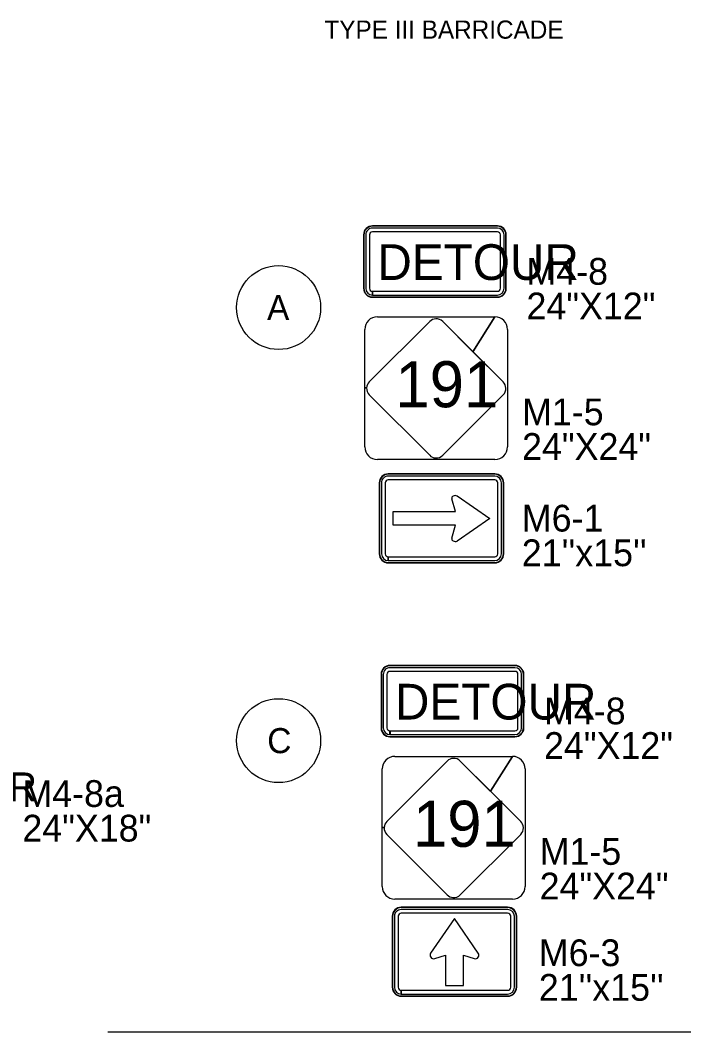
# Model space of a CAD drawing. Extents: x 886234 to 968767, y 455416 to 684046.
# Drawn here: x 921825 to 926108, y 569803 to 576336 of the extents above; entities that cross this region are included whole.
import ezdxf

# ---------------------------------------------------------------- set-up
doc = ezdxf.new("R2010")
doc.units = 0
for name, color, linetype in [('Scratch_Level_4', 7, 'Continuous'), ('TC DEV BARRICADE', 7, 'Continuous'), ('TC DEV SIGN BLACK 239', 7, 'Continuous'), ('TC DEV SIGN BLACK ZERO', 7, 'Continuous'), ('TC DEV SIGN ORANGE', 7, 'Continuous'), ('TC DEV SIGN WHITE', 7, 'Continuous'), ('TC LABEL TEXT', 7, 'Continuous')]:
    doc.layers.add(name, color=color, linetype=linetype)

msp = doc.modelspace()

# ---------------------------------------------------------------- linework, layer by layer
at = {"layer": 'Scratch_Level_4'}
msp.add_line((922390.1, 569803.5), (929770.3, 569803.5), dxfattribs=at)
at = {"layer": 'TC DEV SIGN BLACK 239'}
for p, q in [((924468, 574390.3), (924077.7, 574000)), ((924129.8, 574420.4), (924509.2, 574420.4)), ((924129.8, 574420.4), (924129.8, 574420.4)), ((924129.8, 574420.4), (924888.7, 574420.4)), ((924129.8, 574420.4), (924129.8, 574420.4)), ((924509.2, 574420.4), (924888.7, 574420.4)), ((924746.7, 574195.1), (924888.7, 574420.4)), ((924048.4, 573961.9), (924048.4, 574339.1)), ((924048.4, 573961.9), (924048.4, 574339.1)), ((924970, 574339.1), (924970, 573580.1)), ((924970, 574339.1), (924970, 573580.1)), ((924941.9, 574000), (924746.7, 574195.1)), ((924060.5, 573961.9), (924048.4, 573961.9)), ((924048.4, 573961.7), (924060.5, 573961.7)), ((924048.4, 573580.1), (924048.4, 573961.7)), ((924048.4, 573580.1), (924048.4, 573961.7)), ((924077.7, 573916.3), (924468, 573526.1)), ((924551.6, 573526.1), (924941.9, 573916.3)), ((924888.7, 573498.8), (924129.8, 573498.8)), ((924509.2, 573498.8), (924129.8, 573498.8)), ((924888.7, 573498.8), (924509.2, 573498.8)), ((924156.5, 573347.9), (924156.5, 572889.9)), ((924180.8, 573347.9), (924180.8, 572889.9)), ((924887.2, 573391.7), (924200.3, 573391.7)), ((924887.2, 573367.4), (924200.3, 573367.4)), ((924906.7, 572889.9), (924906.7, 573347.9)), ((924931, 572889.9), (924931, 573347.9)), ((924634.9, 573162.8), (924611.1, 573245.7)), ((924644.1, 573263.4), (924855.2, 573118)), ((924231.8, 573074.6), (924231.8, 573162.8)), ((924231.8, 573162.8), (924634.9, 573162.8)), ((924855.2, 573118), (924644.1, 572972.5)), ((924634.8, 573074.6), (924231.8, 573074.6)), ((924611.1, 572990.2), (924634.8, 573074.6)), ((924200.3, 572846.1), (924200.3, 572870.4)), ((924200.5, 572870.4), (924887.2, 572870.4)), ((924200.5, 572870.4), (924200.5, 572846.1)), ((924200.5, 572846.1), (924887.2, 572846.1)), ((924243.1, 571581.8), (924622.6, 571581.8)), ((924243.1, 571581.8), (924243.1, 571581.8)), ((924243.1, 571581.8), (925002, 571581.8)), ((924243.1, 571581.8), (924243.1, 571581.8)), ((924622.6, 571581.8), (925002, 571581.8)), ((924860.1, 571356.6), (925002, 571581.8)), ((924581.3, 571551.7), (924191, 571161.4)), ((924161.7, 571123.3), (924161.7, 571500.5)), ((924161.7, 571123.3), (924161.7, 571500.5)), ((925083.4, 571500.5), (925083.4, 570741.6)), ((925083.4, 571500.5), (925083.4, 570741.6)), ((925055.2, 571161.4), (924860.1, 571356.6)), ((924173.8, 571123.3), (924161.7, 571123.3)), ((924161.7, 571123.2), (924173.8, 571123.2)), ((924161.7, 570741.6), (924161.7, 571123.2)), ((924161.7, 570741.6), (924161.7, 571123.2)), ((924191, 571077.8), (924581.3, 570687.5)), ((924665, 570687.5), (925055.2, 571077.8)), ((925002, 570660.2), (924243.1, 570660.2)), ((924622.6, 570660.2), (924243.1, 570660.2)), ((925002, 570660.2), (924622.6, 570660.2)), ((924240.3, 570549), (924240.2, 570091)), ((924264.6, 570549), (924264.6, 570091)), ((924971, 570592.8), (924284.1, 570592.8)), ((924971, 570568.5), (924284.1, 570568.5)), ((924990.5, 570091), (924990.5, 570549)), ((925014.8, 570091), (925014.8, 570549)), ((924284.1, 570047.2), (924284.1, 570071.5)), ((924284.3, 570071.5), (924971, 570071.5)), ((924284.3, 570071.5), (924284.3, 570047.2)), ((924284.3, 570047.2), (924971, 570047.2))]:
    msp.add_line(p, q, dxfattribs=at)
for points in [[(924888.7, 574420.4), (924746.7, 574195.1), (924551.6, 574390.3)], [(925002, 571581.8), (924860.1, 571356.6), (924665, 571551.7)], [(924781.3, 570311.8), (924627.5, 570535.8), (924473.9, 570311.8)], [(924781.3, 570311.8), (924627.5, 570535.8), (924473.9, 570311.8)], [(924781.3, 570311.8), (924627.5, 570535.8), (924473.9, 570311.8)], [(924500.2, 570276.3), (924569.1, 570298.1), (924569.1, 570101.7), (924685.9, 570101.7)], [(924500.2, 570276.3), (924569.1, 570298.1), (924569.1, 570101.7), (924685.9, 570101.7)], [(924500.2, 570276.3), (924569.1, 570298.1), (924569.1, 570101.7), (924685.9, 570101.7)], [(924685.9, 570101.7), (924685.9, 570298.1), (924754.9, 570276.3)], [(924685.9, 570101.7), (924685.9, 570298.1), (924754.9, 570276.3)], [(924685.9, 570101.7), (924685.9, 570298.1), (924754.9, 570276.3)]]:
    msp.add_lwpolyline(points, dxfattribs=at)
for centre, radius, start, end in [((924129.8, 574339.1), 81.3, 90, 180), ((924129.8, 574339.1), 81.3, 90, 180), ((924509.8, 574348.5), 59.1, 93.21024, 135), ((924509.8, 574348.5), 59.1, 45, 93.07635), ((924888.7, 574339.1), 81.3, 360, 90), ((924888.7, 574339.1), 81.3, 360, 90), ((924119.5, 573958.2), 59.1, 135, 176.407), ((924900.1, 573958.2), 59.1, 1.92932, 45), ((924119.5, 573958.2), 59.1, 176.55952, 225), ((924900.1, 573958.2), 59.1, 315, 1.73824), ((924129.8, 573580.1), 81.3, 180, 270), ((924129.8, 573580.1), 81.3, 180, 270), ((924888.7, 573580.1), 81.3, 270, 360), ((924888.7, 573580.1), 81.3, 270, 360), ((924509.8, 573567.9), 59.1, 225, 265.0473), ((924509.8, 573567.9), 59.1, 265.18148, 315), ((924243.1, 571500.5), 81.3, 90, 180), ((924243.1, 571500.5), 81.3, 90, 180), ((925002, 571500.5), 81.3, 360, 90), ((925002, 571500.5), 81.3, 360, 90), ((924623.1, 571509.9), 59.1, 93.21024, 135), ((924623.1, 571509.9), 59.1, 45, 93.07635), ((924232.8, 571119.6), 59.1, 176.55952, 225), ((924232.8, 571119.6), 59.1, 135, 176.407), ((925013.4, 571119.6), 59.1, 1.92932, 45), ((925013.4, 571119.6), 59.1, 315, 1.73824), ((924243.1, 570741.6), 81.3, 180, 270), ((924243.1, 570741.6), 81.3, 180, 270), ((925002, 570741.6), 81.3, 270, 360), ((925002, 570741.6), 81.3, 270, 360), ((924623.1, 570729.3), 59.1, 225, 265.0473), ((924623.1, 570729.3), 59.1, 265.18148, 315), ((924493.1, 570298.5), 23.4, 145.55076, 287.60096), ((924493.1, 570298.5), 23.4, 145.55076, 287.60096), ((924493.1, 570298.5), 23.4, 145.55076, 287.60096), ((924761.9, 570298.5), 23.4, 252.39904, 34.44924), ((924761.9, 570298.5), 23.4, 252.39904, 34.44924), ((924761.9, 570298.5), 23.4, 252.39904, 34.44924)]:
    msp.add_arc(centre, radius, start, end, dxfattribs=at)
for centre, major_axis, ratio, start_param, end_param in [((924200.3, 573347.9), (43.8, 0), 0.999865, 1.570796, 3.141593), ((924200.3, 573347.9), (19.5, 0), 0.999865, 1.570796, 3.141593), ((924887.2, 573347.9), (43.8, 0), 0.999865, 0, 1.570796), ((924887.2, 573347.9), (19.5, 0), 0.999865, 0, 1.570796), ((924631.8, 573250.5), (21.7, 0), 0.720018, 0.96961, 3.452569), ((924631.8, 572985.5), (21.7, 0), 0.720018, 2.830617, 5.313577), ((924200.3, 572889.9), (43.8, 0), 0.999865, 3.141593, 4.712389), ((924200.3, 572889.9), (19.5, 0), 0.999865, 3.141593, 4.712389), ((924887.2, 572889.9), (43.8, 0), 0.999865, 4.712389, 6.283185), ((924887.2, 572889.9), (19.5, 0), 0.999865, 4.712389, 6.283185), ((924284.1, 570549), (43.8, 0), 0.999865, 1.570796, 3.141593), ((924284.1, 570549), (19.5, 0), 0.999865, 1.570796, 3.141593), ((924971, 570549), (43.8, 0), 0.999865, 0, 1.570796), ((924971, 570549), (19.5, 0), 0.999865, 0, 1.570796), ((924284.1, 570091), (43.8, 0), 0.999865, 3.141593, 4.712389), ((924284.1, 570091), (19.5, 0), 0.999865, 3.141593, 4.712389), ((924971, 570091), (43.8, 0), 0.999865, 4.712389, 6.283185), ((924971, 570091), (19.5, 0), 0.999865, 4.712389, 6.283185)]:
    msp.add_ellipse(centre, major_axis=major_axis, ratio=ratio, start_param=start_param, end_param=end_param, dxfattribs=at)
at = {"layer": 'TC DEV SIGN BLACK ZERO'}
for p, q in [((924904.5, 575007.7), (924098, 575007.7)), ((924098, 575005.3), (924098, 575005.3)), ((924904.5, 575005.3), (924098, 575005.3)), ((924904.5, 574993.3), (924098, 574993.3)), ((924904.5, 575005.3), (924904.5, 575005.3)), ((924040.4, 574950.1), (924040.4, 574604.5)), ((924042.8, 574950.1), (924042.8, 574604.5)), ((924042.8, 574950.1), (924042.8, 574950.1)), ((924054.8, 574950.1), (924054.8, 574604.5)), ((924078.8, 574950.1), (924078.8, 574604.5)), ((924904.5, 574969.3), (924098, 574969.3)), ((924923.7, 574604.5), (924923.7, 574950.1)), ((924947.7, 574604.5), (924947.7, 574950.1)), ((924959.7, 574950.1), (924959.7, 574950.1)), ((924959.7, 574604.5), (924959.7, 574950.1)), ((924962.1, 574604.5), (924962.1, 574950.1)), ((924042.8, 574604.5), (924042.8, 574604.5)), ((924098, 574561.3), (924098, 574585.3)), ((924098.2, 574585.3), (924904.5, 574585.3)), ((924098.2, 574585.3), (924098.2, 574561.3)), ((924959.7, 574604.5), (924959.7, 574604.5)), ((924098, 574546.9), (924098, 574549.3)), ((924098, 574549.3), (924098, 574549.3)), ((924098, 574549.3), (924904.5, 574549.3)), ((924098, 574549.3), (924098, 574546.9)), ((924098, 574546.9), (924904.5, 574546.9)), ((924098.2, 574561.3), (924904.5, 574561.3)), ((924904.5, 574549.3), (924904.5, 574549.3)), ((924141.9, 573347.9), (924141.9, 572889.9)), ((924144.3, 573347.9), (924144.3, 572889.9)), ((924144.3, 573347.9), (924144.3, 573347.9)), ((924887.2, 573406.3), (924200.3, 573406.3)), ((924200.3, 573403.9), (924200.3, 573403.9)), ((924887.2, 573403.9), (924200.3, 573403.9)), ((924887.2, 573403.9), (924887.2, 573403.9)), ((924943.2, 573347.9), (924943.2, 573347.9)), ((924943.2, 572889.9), (924943.2, 573347.9)), ((924945.6, 572889.9), (924945.7, 573347.9)), ((924144.3, 572889.9), (924144.3, 572889.9)), ((924943.2, 572889.9), (924943.2, 572889.9)), ((924200.3, 572831.5), (924200.3, 572834)), ((924200.3, 572834), (924200.3, 572833.9)), ((924200.3, 572834), (924887.2, 572834)), ((924200.3, 572834), (924200.3, 572831.5)), ((924200.3, 572831.5), (924887.2, 572831.5)), ((924887.2, 572833.9), (924887.2, 572834)), ((925017.9, 572169.1), (924211.3, 572169.1)), ((924211.3, 572166.7), (924211.3, 572166.8)), ((925017.9, 572166.7), (924211.3, 572166.8)), ((925017.9, 572166.7), (925017.9, 572166.7)), ((924153.7, 572111.5), (924153.7, 571765.9)), ((924156.1, 572111.5), (924156.1, 571765.9)), ((924156.1, 572111.5), (924156.1, 572111.5)), ((924168.1, 572111.5), (924168.1, 571765.9)), ((924192.1, 572111.5), (924192.1, 571765.9)), ((925017.9, 572154.7), (924211.3, 572154.7)), ((925017.9, 572130.7), (924211.3, 572130.7)), ((925037.1, 571765.9), (925037.1, 572111.5)), ((925061.1, 571765.9), (925061.1, 572111.5)), ((925073.1, 572111.5), (925073.1, 572111.5)), ((925073.1, 571765.9), (925073.1, 572111.5)), ((925075.5, 571765.9), (925075.5, 572111.5)), ((924156.1, 571765.9), (924156.1, 571765.9)), ((924211.3, 571722.7), (924211.3, 571746.7)), ((924211.3, 571708.3), (924211.3, 571710.8)), ((924211.3, 571710.8), (924211.3, 571710.7)), ((924211.4, 571710.8), (925017.9, 571710.8)), ((924211.4, 571710.8), (924211.4, 571708.3)), ((924211.6, 571746.7), (925017.9, 571746.7)), ((924211.6, 571746.7), (924211.6, 571722.7)), ((924211.6, 571722.7), (925017.9, 571722.7)), ((925017.9, 571710.7), (925017.9, 571710.8)), ((925073.1, 571765.9), (925073.1, 571765.9)), ((924211.4, 571708.3), (925017.9, 571708.3)), ((924971, 570607.4), (924284.1, 570607.4)), ((924284.1, 570605), (924284.1, 570605)), ((924971, 570604.9), (924284.1, 570605)), ((924971, 570604.9), (924971, 570605)), ((924225.7, 570549), (924225.6, 570091)), ((924228.1, 570549), (924228, 570091)), ((924228.1, 570549), (924228.1, 570549)), ((925027, 570549), (925027, 570549)), ((925027, 570091), (925027, 570549)), ((925029.4, 570091), (925029.4, 570549)), ((924228.1, 570091), (924228, 570091)), ((925027, 570091), (925027, 570091)), ((924284.1, 570032.6), (924284.1, 570035)), ((924284.1, 570035), (924284.1, 570035)), ((924284.1, 570035), (924971, 570035)), ((924284.1, 570035), (924284.1, 570032.6)), ((924284.1, 570032.6), (924971, 570032.6)), ((924971, 570035), (924971, 570035))]:
    msp.add_line(p, q, dxfattribs=at)
for centre, major_axis, start_param, end_param in [((924098, 574950.1), (57.6, 0), 1.570796, 3.141593), ((924098, 574950.1), (55.2, 0), 1.570796, 3.141593), ((924098, 574950.1), (43.2, 0), 1.570796, 3.141593), ((924904.5, 574950.1), (57.6, 0), 0, 1.570796), ((924904.5, 574950.1), (55.2, 0), 0, 1.570796), ((924904.5, 574950.1), (43.2, 0), 0, 1.570796), ((924098, 574950.1), (19.2, 0), 1.570796, 3.141593), ((924904.5, 574950.1), (19.2, 0), 0, 1.570796), ((924098, 574604.5), (57.6, 0), 3.141593, 4.712389), ((924098, 574604.5), (55.2, 0), 3.141593, 4.712389), ((924098, 574604.5), (43.2, 0), 3.141593, 4.712389), ((924098, 574604.5), (19.2, 0), 3.141593, 4.712389), ((924904.5, 574604.5), (43.2, 0), 4.712389, 6.283185), ((924904.5, 574604.5), (19.2, 0), 4.712389, 6.283185), ((924904.5, 574604.5), (57.6, 0), 4.712389, 6.283185), ((924904.5, 574604.5), (55.2, 0), 4.712389, 6.283185), ((924200.3, 573347.9), (58.4, 0), 1.570796, 3.141593), ((924200.3, 573347.9), (56, 0), 1.570796, 3.141593), ((924887.2, 573347.9), (58.4, 0), 0, 1.570796), ((924887.2, 573347.9), (56, 0), 0, 1.570796), ((924200.3, 572889.9), (58.4, 0), 3.141593, 4.712389), ((924200.3, 572889.9), (56, 0), 3.141593, 4.712389), ((924887.2, 572889.9), (58.4, 0), 4.712389, 6.283185), ((924887.2, 572889.9), (56, 0), 4.712389, 6.283185), ((924211.3, 572111.5), (57.6, 0), 1.570796, 3.141593), ((924211.3, 572111.5), (55.2, 0), 1.570796, 3.141593), ((925017.9, 572111.5), (57.6, 0), 0, 1.570796), ((925017.9, 572111.5), (55.2, 0), 0, 1.570796), ((924211.3, 572111.5), (43.2, 0), 1.570796, 3.141593), ((924211.3, 572111.5), (19.2, 0), 1.570796, 3.141593), ((925017.9, 572111.5), (43.2, 0), 0, 1.570796), ((925017.9, 572111.5), (19.2, 0), 0, 1.570796), ((924211.3, 571765.9), (57.6, 0), 3.141593, 4.712389), ((924211.3, 571765.9), (55.2, 0), 3.141593, 4.712389), ((924211.3, 571765.9), (43.2, 0), 3.141593, 4.712389), ((924211.3, 571765.9), (19.2, 0), 3.141593, 4.712389), ((925017.9, 571765.9), (43.2, 0), 4.712389, 6.283185), ((925017.9, 571765.9), (19.2, 0), 4.712389, 6.283185), ((925017.9, 571765.9), (57.6, 0), 4.712389, 6.283185), ((925017.9, 571765.9), (55.2, 0), 4.712389, 6.283185), ((924284.1, 570549), (58.4, 0), 1.570796, 3.141593), ((924284.1, 570549), (56, 0), 1.570796, 3.141593), ((924971, 570549), (58.4, 0), 0, 1.570796), ((924971, 570549), (56, 0), 0, 1.570796), ((924284.1, 570091), (58.4, 0), 3.141593, 4.712389), ((924284.1, 570091), (56, 0), 3.141593, 4.712389), ((924971, 570091), (58.4, 0), 4.712389, 6.283185), ((924971, 570091), (56, 0), 4.712389, 6.283185)]:
    msp.add_ellipse(centre, major_axis=major_axis, ratio=0.999865, start_param=start_param, end_param=end_param, dxfattribs=at)
at = {"layer": 'TC DEV SIGN ORANGE'}
for p, q in [((924904.5, 575007.7), (924098, 575007.7)), ((924040.4, 574950.1), (924040.4, 574604.5)), ((924962.1, 574604.5), (924962.1, 574950.1)), ((924098, 574546.9), (924904.5, 574546.9)), ((925017.9, 572169.1), (924211.3, 572169.1)), ((924153.7, 572111.5), (924153.7, 571765.9)), ((925075.5, 571765.9), (925075.5, 572111.5)), ((924211.3, 571708.3), (925017.9, 571708.3))]:
    msp.add_line(p, q, dxfattribs=at)
for centre, start_param, end_param in [((924098, 574950.1), 1.570796, 3.141593), ((924904.5, 574950.1), 0, 1.570796), ((924098, 574604.5), 3.141593, 4.712389), ((924904.5, 574604.5), 4.712389, 6.283185), ((924211.3, 572111.5), 1.570796, 3.141593), ((925017.9, 572111.5), 0, 1.570796), ((924211.3, 571765.9), 3.141593, 4.712389), ((925017.9, 571765.9), 4.712389, 6.283185)]:
    msp.add_ellipse(centre, major_axis=(57.6, 0), ratio=0.999865, start_param=start_param, end_param=end_param, dxfattribs=at)
at = {"layer": 'TC DEV SIGN WHITE'}
for p, q in [((924077.7, 574000), (924468, 574390.3)), ((924468, 574390.3), (924077.7, 574000)), ((924551.6, 574390.3), (924941.9, 574000)), ((924551.6, 574390.3), (924551.6, 574390.3)), ((924941.9, 574000), (924551.6, 574390.3)), ((924060.5, 573961.7), (924060.5, 573961.7)), ((924077.7, 573916.4), (924468, 573526.1)), ((924468, 573526.1), (924077.7, 573916.3)), ((924551.6, 573526.1), (924941.9, 573916.4)), ((924941.9, 573916.3), (924551.6, 573526.1)), ((924141.9, 573347.9), (924141.9, 572889.9)), ((924887.2, 573406.3), (924200.3, 573406.3)), ((924945.6, 572889.9), (924945.7, 573347.9)), ((924200.3, 572831.5), (924887.2, 572831.5)), ((924191, 571161.4), (924581.3, 571551.7)), ((924581.3, 571551.7), (924191, 571161.4)), ((924664.9, 571551.7), (924665, 571551.7)), ((925055.2, 571161.4), (924664.9, 571551.7)), ((924665, 571551.7), (925055.2, 571161.4)), ((924173.8, 571123.2), (924173.8, 571123.2)), ((924581.3, 570687.5), (924191, 571077.8)), ((924191, 571077.8), (924581.3, 570687.5)), ((924664.9, 570687.5), (925055.2, 571077.8)), ((925055.2, 571077.8), (924665, 570687.5)), ((924971, 570607.4), (924284.1, 570607.4)), ((924225.7, 570549), (924225.6, 570091)), ((925029.4, 570091), (925029.4, 570549)), ((924284.1, 570032.6), (924971, 570032.6))]:
    msp.add_line(p, q, dxfattribs=at)
for points in [[(924506.6, 574407.5), (924506.5, 574407.5)], [(924060.5, 573961.9), (924060.5, 573961.9), (924060.5, 573961.7)], [(924959.2, 573960), (924959.2, 573960.2)], [(924504.7, 573509), (924504.8, 573509)], [(924619.9, 571569), (924619.8, 571568.9)], [(924173.8, 571123.3), (924173.8, 571123.3), (924173.8, 571123.2)], [(925072.5, 571121.4), (925072.5, 571121.6)], [(924618, 570670.4), (924618.2, 570670.4)]]:
    msp.add_lwpolyline(points, dxfattribs=at)
for centre, start, end in [((924509.8, 574348.5), 93.21024, 135), ((924509.8, 574348.5), 93.21024, 135), ((924509.8, 574348.5), 45, 93.07635), ((924509.8, 574348.5), 45, 93.07635), ((924119.5, 573958.2), 135, 176.407), ((924119.5, 573958.2), 135, 176.407), ((924900.1, 573958.2), 1.92932, 45), ((924900.1, 573958.2), 1.92932, 45), ((924119.5, 573958.2), 176.55952, 225), ((924119.5, 573958.2), 176.56019, 225), ((924900.1, 573958.2), 315, 1.73824), ((924900.1, 573958.2), 315, 1.73824), ((924509.8, 573567.9), 225, 265.0473), ((924509.8, 573567.9), 225, 265.0473), ((924509.8, 573567.9), 265.18148, 315), ((924509.8, 573567.9), 265.18148, 315), ((924623.1, 571509.9), 93.21024, 135), ((924623.1, 571509.9), 93.21024, 135), ((924623.1, 571509.9), 45, 93.07635), ((924623.1, 571509.9), 45, 93.07635), ((924232.8, 571119.6), 176.55952, 225), ((924232.8, 571119.6), 176.56019, 225), ((924232.8, 571119.6), 135, 176.407), ((924232.8, 571119.6), 135, 176.407), ((925013.4, 571119.6), 1.92932, 45), ((925013.4, 571119.6), 1.92932, 45), ((925013.4, 571119.6), 315, 1.73824), ((925013.4, 571119.6), 315, 1.73824), ((924623.1, 570729.3), 225, 265.0473), ((924623.1, 570729.3), 225, 265.0473), ((924623.1, 570729.3), 265.18148, 315), ((924623.1, 570729.3), 265.18148, 315)]:
    msp.add_arc(centre, 59.1, start, end, dxfattribs=at)
for centre, start_param, end_param in [((924200.3, 573347.9), 1.570796, 3.141593), ((924887.2, 573347.9), 0, 1.570796), ((924200.3, 572889.9), 3.141593, 4.712389), ((924887.2, 572889.9), 4.712389, 6.283185), ((924284.1, 570549), 1.570796, 3.141593), ((924971, 570549), 0, 1.570796), ((924284.1, 570091), 3.141593, 4.712389), ((924971, 570091), 4.712389, 6.283185)]:
    msp.add_ellipse(centre, major_axis=(58.4, 0), ratio=0.999865, start_param=start_param, end_param=end_param, dxfattribs=at)
at = {"layer": 'TC LABEL TEXT'}
for centre in [(923492.4, 574480.1), (923492.4, 571683.6)]:
    msp.add_circle(centre, 270.9, dxfattribs=at)

# ---------------------------------------------------------------- texts
at = {"layer": 'TC DEV BARRICADE'}
msp.add_text('TYPE III BARRICADE', height=117.351, dxfattribs=at).set_placement((923788.4, 576216.7))
at = {"layer": 'TC DEV SIGN BLACK 239'}
for p in [(924246.5, 573836.5), (924359.9, 570997.9)]:
    msp.add_text('191', height=297.3, rotation=360, dxfattribs=at).set_placement(p)
at = {"layer": 'TC DEV SIGN BLACK ZERO'}
for s, height, p in [('DETOUR', 230.4, (924130, 574658.6)), ('M4-8', 172.8, (925092.5, 574627.6)), ('24"X12"', 172.8, (925092.5, 574404.1)), ('M1-5', 172.8, (925064.1, 573720.2)), ('24"X24"', 172.8, (925064.1, 573496.7)), ('M6-1', 172.8, (925062.3, 573033.7)), ("21''x15''", 172.8, (925062.3, 572810.2)), ('DETOUR', 230.4, (924243.3, 571820)), ('M4-8', 172.8, (925205.9, 571789.1)), ('24"X12"', 172.8, (925205.9, 571565.6)), ('DETOUR', 187.2, (920875.9, 571290.9)), ('M4-8a', 172.8, (921838.5, 571255.4)), ('24"X18"', 172.8, (921838.5, 571031.9)), ('M1-5', 172.8, (925177.4, 570881.6)), ('24"X24"', 172.8, (925177.4, 570658.1)), ('M6-3', 172.8, (925172.2, 570227.3)), ("21''x15''", 172.8, (925172.2, 570003.8))]:
    msp.add_text(s, height=height, rotation=360, dxfattribs=at).set_placement(p)
at = {"layer": 'TC LABEL TEXT'}
for s, p in [('A', (923417.6, 574399.1)), ('C', (923418.9, 571602.6))]:
    msp.add_text(s, height=162, dxfattribs=at).set_placement(p)

doc.saveas('drawing.dxf')
